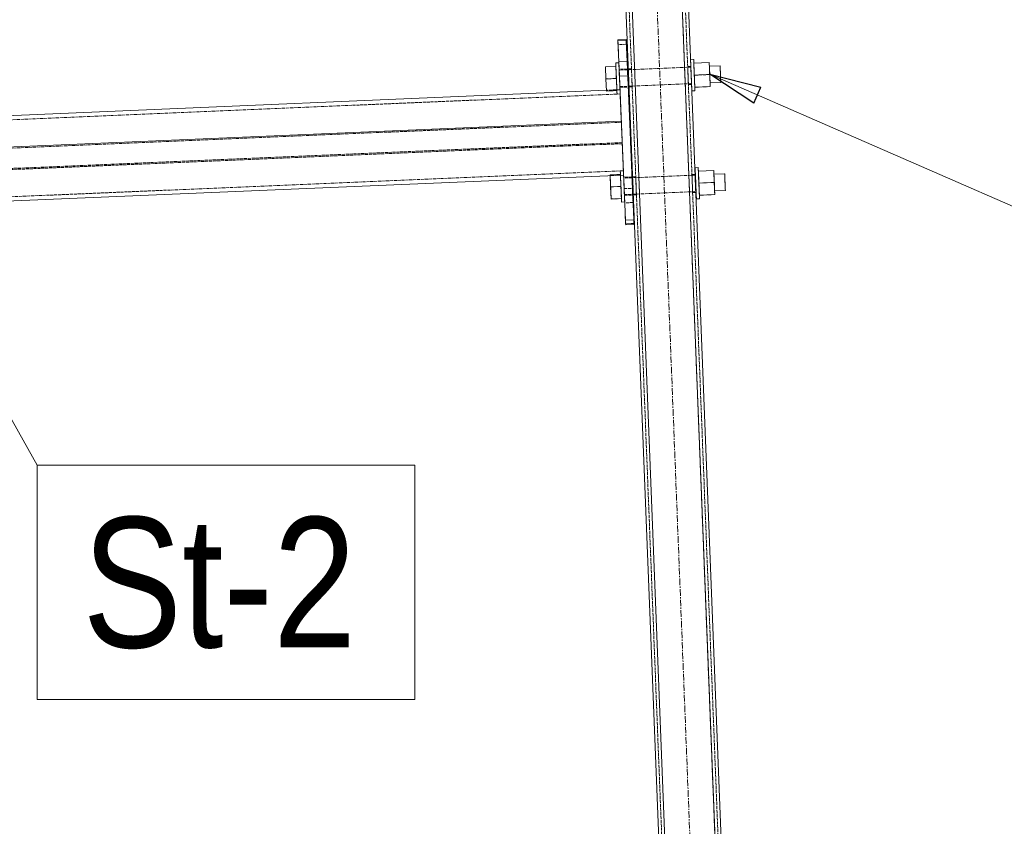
# Model space of a CAD drawing. Header units: millimetres. Extents: x -15129 to 9171, y -18789 to 5877.
# Tile 266 of 278: x -2071 to -1125, y -2093 to -1319. Entities that reach past the tile are written whole.
import ezdxf

# ---------------------------------------------------------------- set-up
doc = ezdxf.new("R2010")
doc.units = ezdxf.units.MM
doc.linetypes.add('ACAD_ISO02W100', pattern=[15, 12, -3])
doc.linetypes.add('CENTER', pattern=[50.8, 31.75, -6.35, 6.35, -6.35])
for name, color, linetype in [('AS_Belki', 145, 'Continuous'), ('AS_Blachy', 30, 'Continuous'), ('AS_DIM_ON', 7, 'Continuous'), ('AS_Sruby', 9, 'Continuous')]:
    doc.layers.add(name, color=color, linetype=linetype)
doc.styles.add('Arial Narrow', font='ARIALN.TTF', dxfattribs={"height": 5})

msp = doc.modelspace()

# ---------------------------------------------------------------- linework, layer by layer
at = {"color": 5, "linetype": 'CENTER', "lineweight": 13, "ltscale": 0.2}
msp.add_line((-1501.04, -230.57, -8591.48), (-1371.96, -3504.62, 51965.58), dxfattribs=at)
at = {"color": 7, "lineweight": 13}
msp.add_line((-2194.1, -1497.59), (-2053.85, -1746.02), dxfattribs=at)
msp.add_lwpolyline([(-2053.85, -1971.02), (-1691.23, -1971.02), (-1691.23, -1746.02), (-2053.85, -1746.02), (-2053.85, -1971.02)], dxfattribs=at)
at = {"layer": 'AS_Belki', "color": 145, "linetype": 'Continuous', "lineweight": 13, "ltscale": 0.25}
for p, q in [((-1512.7, -696.25), (-1432.12, -2740.29)), ((-1425.89, -2746.05), (-1506.7, -696.02)), ((-1377.92, -2744.16), (-1458.74, -694.13)), ((-1452.75, -693.89), (-1372.16, -2737.93)), ((-1486.3, -1365.91), (-1486.27, -1366.69)), ((-1507.33, -1386.35), (-2462.47, -1426.85)), ((-1485.64, -1382.53), (-1485.61, -1383.31)), ((-1493.06, -1415.97), (-2474.18, -1457.57)), ((-2471.99, -1509.37), (-1490.87, -1467.77)), ((-1421.58, -1484.38), (-1421.61, -1483.61)), ((-1481.56, -1486.15), (-1481.53, -1486.93))]:
    msp.add_line(p, q, dxfattribs=at)
at = {"layer": 'AS_Belki', "color": 84, "linetype": 'ACAD_ISO02W100', "lineweight": 13, "ltscale": 0.25}
for p, q in [((-1509.7, -696.14), (-1429.12, -2740.17)), ((-1458.74, -694.13), (-1378.04, -2741.16)), ((-1455.74, -694.01), (-1375.16, -2738.05)), ((-1483.3, -1365.79), (-1486.3, -1365.91)), ((-1486.26, -1366.84), (-1486.3, -1365.91)), ((-1486.27, -1366.69), (-1486.26, -1366.84)), ((-1486.26, -1366.84), (-1486.05, -1372.31)), ((-1486.14, -1370.08), (-1485.87, -1376.9)), ((-1483.3, -1365.79), (-1483.27, -1366.56)), ((-1483.3, -1365.79), (-1483.27, -1366.71)), ((-1483.27, -1366.56), (-1483.3, -1365.79)), ((-1483.27, -1366.56), (-1483.27, -1366.71)), ((-1483.27, -1366.71), (-1483.05, -1372.19)), ((-1431.69, -1380.24), (-1432.32, -1364.4)), ((-1426.35, -1363.37), (-1429.35, -1363.5)), ((-1429.32, -1364.27), (-1429.35, -1363.5)), ((-1429.35, -1363.5), (-1429.31, -1364.42)), ((-1429.19, -1367.67), (-1429.32, -1364.27)), ((-1429.1, -1369.9), (-1429.31, -1364.42)), ((-1428.92, -1374.49), (-1429.19, -1367.67)), ((-1428.83, -1376.72), (-1429.1, -1369.9)), ((-1426.32, -1364.15), (-1426.35, -1363.37)), ((-1426.35, -1363.37), (-1426.32, -1364.3)), ((-1426.32, -1364.3), (-1426.1, -1369.77)), ((-1426.19, -1367.54), (-1425.92, -1374.36)), ((-1486.05, -1372.31), (-1485.78, -1379.13)), ((-1485.87, -1376.9), (-1485.65, -1382.38)), ((-1482.87, -1376.78), (-1482.65, -1382.25)), ((-1482.62, -1383.18), (-1482.78, -1379.01)), ((-1428.7, -1379.97), (-1428.92, -1374.49)), ((-1428.67, -1380.89), (-1428.83, -1376.72)), ((-1428.7, -1380.12), (-1428.7, -1379.97)), ((-1428.7, -1379.97), (-1428.7, -1380.12)), ((-1425.92, -1374.36), (-1425.7, -1379.84)), ((-1425.67, -1380.76), (-1425.83, -1376.59)), ((-1425.7, -1379.99), (-1425.7, -1379.84)), ((-1425.67, -1380.76), (-1425.7, -1379.99)), ((-1494.36, -1385.81), (-1507.33, -1386.36)), ((-1494.18, -1389.94), (-1494.36, -1385.8)), ((-1485.65, -1382.38), (-1485.64, -1382.53)), ((-1485.61, -1383.31), (-1482.62, -1383.18)), ((-1482.65, -1382.4), (-1482.65, -1382.25)), ((-1482.62, -1383.18), (-1482.65, -1382.4)), ((-1428.7, -1380.12), (-1428.67, -1380.89)), ((-1428.67, -1380.89), (-1425.67, -1380.76)), ((-1497.17, -1390.03), (-2475.28, -1431.5)), ((-1494.18, -1389.9), (-1497.17, -1390.03)), ((-1492.17, -1437.61), (-1494.18, -1389.9)), ((-1494.18, -1389.94), (-1494.18, -1389.9)), ((-1494.18, -1389.9), (-1493.02, -1417.05)), ((-1493.02, -1417.05), (-2474.14, -1458.65)), ((-2473.31, -1478.12), (-1492.21, -1436.53)), ((-1490.87, -1467.77), (-1492.21, -1436.53)), ((-2473.29, -1479.21), (-1492.17, -1437.61)), ((-2472.17, -1505.27), (-1491.05, -1463.67)), ((-1479.22, -1469.41), (-1482.21, -1469.53)), ((-1482.21, -1469.53), (-1482.18, -1470.31)), ((-1482.18, -1470.46), (-1482.21, -1469.53)), ((-1482.18, -1470.31), (-1482.05, -1473.7)), ((-1482.18, -1470.46), (-1481.96, -1475.93)), ((-1479.19, -1470.18), (-1479.22, -1469.41)), ((-1479.18, -1470.33), (-1479.22, -1469.41)), ((-1479.19, -1470.18), (-1479.18, -1470.33)), ((-1479.18, -1470.33), (-1478.97, -1475.81)), ((-1478.78, -1480.4), (-1479.05, -1473.58)), ((-1475.57, -1485.9), (-1476.19, -1470.05)), ((-1422.27, -1466.99), (-1425.27, -1467.12)), ((-1425.23, -1468.04), (-1425.27, -1467.12)), ((-1425.24, -1467.89), (-1425.27, -1467.12)), ((-1425.23, -1468.04), (-1425.24, -1467.89)), ((-1425.01, -1473.52), (-1425.23, -1468.04)), ((-1424.83, -1478.11), (-1425.01, -1473.52)), ((-1422.24, -1467.77), (-1422.27, -1466.99)), ((-1422.27, -1466.99), (-1422.23, -1467.92)), ((-1422.24, -1467.77), (-1422.1, -1471.16)), ((-1422.23, -1467.92), (-1422.02, -1473.39)), ((-1421.84, -1477.98), (-1422.1, -1471.16)), ((-1422.02, -1473.39), (-1421.75, -1480.21)), ((-1481.96, -1475.93), (-1481.69, -1482.76)), ((-1481.78, -1480.53), (-1481.57, -1486)), ((-1481.69, -1482.76), (-1481.53, -1486.93)), ((-1478.97, -1475.81), (-1478.56, -1486.02)), ((-1478.57, -1485.88), (-1478.78, -1480.4)), ((-1478.53, -1486.8), (-1478.7, -1482.63)), ((-1424.62, -1483.59), (-1424.83, -1478.11)), ((-1424.58, -1484.51), (-1424.74, -1480.34)), ((-1424.61, -1483.74), (-1424.62, -1483.59)), ((-1424.62, -1483.59), (-1424.61, -1483.74)), ((-1424.58, -1484.51), (-1424.61, -1483.74)), ((-1421.84, -1477.98), (-1421.62, -1483.46)), ((-1421.58, -1484.38), (-1421.75, -1480.21)), ((-1421.61, -1483.61), (-1421.62, -1483.46)), ((-1481.57, -1486), (-1481.56, -1486.15)), ((-1481.53, -1486.93), (-1478.53, -1486.8)), ((-1478.56, -1486.02), (-1478.57, -1485.88)), ((-1478.53, -1486.8), (-1478.56, -1486.02)), ((-1478.56, -1486.02), (-1478.53, -1486.8)), ((-1424.58, -1484.51), (-1421.58, -1484.38))]:
    msp.add_line(p, q, dxfattribs=at)
at = {"layer": 'AS_Blachy', "color": 145, "linetype": 'Continuous', "lineweight": 13, "ltscale": 0.25}
for p, q in [((-1488.38, -1337.66), (-1496.37, -1338)), ((-1496.33, -1338.98), (-1496.37, -1338)), ((-1496.37, -1338), (-1496.18, -1342.63)), ((-1496.33, -1339.03), (-1488.34, -1338.69)), ((-1496.33, -1339.03), (-1496.33, -1338.98)), ((-1495.47, -1359.14), (-1496.33, -1339.03)), ((-1488.34, -1338.69), (-1488.38, -1337.66)), ((-1487.47, -1358.8), (-1488.34, -1338.69)), ((-1495.44, -1360.03), (-1496.18, -1342.63)), ((-1495.47, -1359.14), (-1487.47, -1358.8)), ((-1495.21, -1365.22), (-1495.47, -1359.14)), ((-1487.21, -1364.88), (-1487.47, -1358.8)), ((-1494.89, -1372.8), (-1495.21, -1365.22)), ((-1486.9, -1372.37), (-1487.21, -1364.88)), ((-1486.89, -1372.46), (-1494.89, -1372.8)), ((-1489.05, -1510.94), (-1494.89, -1372.8)), ((-1486.89, -1372.46), (-1486.9, -1372.37)), ((-1481.06, -1510.6), (-1486.89, -1372.46)), ((-1489.79, -1493.85), (-1489.76, -1494.44)), ((-1489.76, -1494.44), (-1488.9, -1514.55)), ((-1489.05, -1510.94), (-1481.06, -1510.6)), ((-1488.86, -1515.58), (-1489.05, -1510.94)), ((-1480.86, -1515.24), (-1481.06, -1510.6)), ((-1488.9, -1514.55), (-1488.86, -1515.58)), ((-1488.86, -1515.58), (-1480.86, -1515.24))]:
    msp.add_line(p, q, dxfattribs=at)
at = {"layer": 'AS_Blachy', "color": 84, "linetype": 'ACAD_ISO02W100', "lineweight": 13, "ltscale": 0.25}
for p, q in [((-1488.38, -1337.66), (-1488.19, -1342.3)), ((-1488.19, -1342.3), (-1496.18, -1342.63)), ((-1482.35, -1480.44), (-1488.19, -1342.3)), ((-1495.29, -1363.69), (-1495.44, -1360.03)), ((-1494.18, -1389.9), (-1495.2, -1365.84)), ((-1487.18, -1365.95), (-1495.17, -1366.29)), ((-1495.17, -1366.29), (-1495.13, -1367.21)), ((-1495, -1370.46), (-1495.17, -1366.29)), ((-1495.13, -1367.21), (-1494.9, -1372.69)), ((-1494.71, -1377.28), (-1495, -1370.46)), ((-1487.18, -1365.95), (-1487.14, -1366.87)), ((-1487.16, -1366.35), (-1487.18, -1365.95)), ((-1487, -1370.12), (-1487.16, -1366.35)), ((-1487.14, -1366.87), (-1486.91, -1372.35)), ((-1486.72, -1376.94), (-1487, -1370.12)), ((-1494.9, -1372.69), (-1494.61, -1379.51)), ((-1494.48, -1382.76), (-1494.71, -1377.28)), ((-1494.61, -1379.51), (-1494.43, -1383.68)), ((-1486.91, -1372.35), (-1486.62, -1379.17)), ((-1486.48, -1382.42), (-1486.72, -1376.94)), ((-1486.62, -1379.17), (-1486.44, -1383.34)), ((-1494.43, -1383.68), (-1494.48, -1382.76)), ((-1494.43, -1383.68), (-1486.44, -1383.34)), ((-1486.46, -1382.9), (-1486.48, -1382.42)), ((-1486.44, -1383.34), (-1486.46, -1382.9)), ((-1494.18, -1389.9), (-1494.18, -1389.94)), ((-1491.07, -1463.63), (-1492.17, -1437.61)), ((-1491.07, -1463.63), (-1491.07, -1463.67)), ((-1490.89, -1467.77), (-1491.07, -1463.67)), ((-1490.89, -1467.77), (-1490.35, -1480.78)), ((-1490.8, -1469.9), (-1490.76, -1470.82)), ((-1490.8, -1469.9), (-1490.62, -1474.07)), ((-1482.8, -1469.56), (-1490.79, -1469.9)), ((-1490.76, -1470.82), (-1490.52, -1476.3)), ((-1490.33, -1480.89), (-1490.62, -1474.07)), ((-1482.76, -1470.48), (-1482.8, -1469.56)), ((-1482.79, -1469.96), (-1482.8, -1469.56)), ((-1482.63, -1473.73), (-1482.79, -1469.96)), ((-1482.53, -1475.96), (-1482.76, -1470.48)), ((-1482.34, -1480.55), (-1482.63, -1473.73)), ((-1490.23, -1483.12), (-1490.52, -1476.3)), ((-1490.35, -1480.78), (-1482.35, -1480.44)), ((-1490.35, -1480.78), (-1490.02, -1488.36)), ((-1490.33, -1480.89), (-1490.1, -1486.36)), ((-1490.23, -1483.12), (-1490.06, -1487.29)), ((-1482.24, -1482.78), (-1482.53, -1475.96)), ((-1482.35, -1480.44), (-1482.03, -1488.02)), ((-1482.11, -1486.03), (-1482.34, -1480.55)), ((-1482.07, -1486.95), (-1482.24, -1482.78)), ((-1490.1, -1486.36), (-1490.06, -1487.29)), ((-1490.06, -1487.29), (-1482.07, -1486.95)), ((-1490.02, -1488.36), (-1489.79, -1493.85)), ((-1482.09, -1486.51), (-1482.11, -1486.03)), ((-1482.07, -1486.95), (-1482.09, -1486.51)), ((-1482.03, -1488.02), (-1481.77, -1494.1)), ((-1481.77, -1494.1), (-1489.76, -1494.44)), ((-1481.77, -1494.1), (-1480.91, -1514.21)), ((-1480.91, -1514.21), (-1488.9, -1514.55)), ((-1480.91, -1514.21), (-1480.86, -1515.24))]:
    msp.add_line(p, q, dxfattribs=at)
at = {"layer": 'AS_DIM_ON', "color": 0, "linetype": 'ByBlock', "lineweight": -2}
for p, q in [((-1365.7, -1398.64), (-1408.2, -1371.01)), ((-1408.2, -1371.01), (-1359.03, -1383.36)), ((-1365.7, -1398.64), (-1359.03, -1383.36))]:
    msp.add_line(p, q, dxfattribs=at)
at = {"layer": 'AS_DIM_ON', "color": 7, "lineweight": 13}
msp.add_lwpolyline([(-1408.2, -1371.01), (-1061.96, -1522.03), (-386.93, -1522.03)], dxfattribs=at)
at = {"layer": 'AS_Sruby', "color": 145, "linetype": 'Continuous', "lineweight": 13, "ltscale": 0.25}
for p, q in [((-1495.44, -1360.03), (-1498.44, -1360.15)), ((-1498.44, -1360.15), (-1498.43, -1360.26)), ((-1498.44, -1360.15), (-1498.42, -1360.62)), ((-1498.43, -1360.26), (-1498.4, -1360.94)), ((-1498.42, -1360.62), (-1498.37, -1361.65)), ((-1498.4, -1360.94), (-1498.35, -1362.16)), ((-1495.43, -1360.13), (-1495.44, -1360.03)), ((-1423.61, -1356.98), (-1426.6, -1357.11)), ((-1426.56, -1358.13), (-1426.52, -1359.11)), ((-1426.52, -1359.11), (-1426.44, -1360.83)), ((-1426.51, -1359.41), (-1426.48, -1360.14)), ((-1426.48, -1360.14), (-1426.39, -1362.14)), ((-1426.44, -1360.83), (-1426.35, -1362.99)), ((-1423.6, -1357.09), (-1423.61, -1356.98)), ((-1423.57, -1357.77), (-1423.6, -1357.09)), ((-1423.52, -1358.99), (-1423.57, -1357.77)), ((-1423.45, -1360.71), (-1423.52, -1358.99)), ((-1408.68, -1359.71), (-1423.46, -1360.34)), ((-1423.46, -1360.39), (-1408.67, -1359.76)), ((-1423.36, -1362.86), (-1423.45, -1360.71)), ((-1408.67, -1359.76), (-1408.68, -1359.71)), ((-1408.18, -1371.36), (-1408.67, -1359.76)), ((-1498.29, -1363.51), (-1508.29, -1363.94)), ((-1508.29, -1363.94), (-1507.8, -1375.49)), ((-1508.29, -1363.94), (-1508.28, -1363.99)), ((-1508.28, -1363.99), (-1498.29, -1363.56)), ((-1508.28, -1363.99), (-1507.79, -1375.58)), ((-1498.37, -1361.65), (-1498.31, -1363.19)), ((-1498.27, -1363.88), (-1498.35, -1362.16)), ((-1498.31, -1363.19), (-1498.3, -1363.48)), ((-1498.29, -1363.56), (-1498.29, -1363.51)), ((-1497.79, -1375.16), (-1498.29, -1363.56)), ((-1498.18, -1366.03), (-1498.27, -1363.88)), ((-1498.18, -1366.03), (-1498.08, -1368.53)), ((-1498.08, -1368.53), (-1497.96, -1371.29)), ((-1495.28, -1363.75), (-1495.35, -1362.03)), ((-1495.18, -1365.9), (-1495.28, -1363.75)), ((-1495.08, -1368.41), (-1495.18, -1365.9)), ((-1486.27, -1366.69), (-1487.14, -1366.72)), ((-1426.39, -1362.14), (-1426.31, -1364.12)), ((-1426.35, -1362.99), (-1426.25, -1365.49)), ((-1426.31, -1364.15), (-1426.32, -1364.15)), ((-1426.26, -1365.16), (-1426.31, -1364.15)), ((-1426.17, -1367.22), (-1426.26, -1365.16)), ((-1426.25, -1365.49), (-1426.13, -1368.24)), ((-1426.06, -1370.03), (-1426.17, -1367.22)), ((-1426.13, -1368.24), (-1426.01, -1371.14)), ((-1423.25, -1365.36), (-1423.36, -1362.86)), ((-1423.13, -1368.11), (-1423.25, -1365.36)), ((-1423.01, -1371.01), (-1423.13, -1368.11)), ((-1398.23, -1362.95), (-1408.52, -1363.39)), ((-1398.18, -1363.97), (-1398.23, -1362.95)), ((-1398.09, -1366.03), (-1398.18, -1363.97)), ((-1397.97, -1368.83), (-1398.09, -1366.03)), ((-1397.84, -1371.95), (-1397.97, -1368.83)), ((-1507.8, -1375.49), (-1507.3, -1387.08)), ((-1507.79, -1375.58), (-1497.79, -1375.16)), ((-1507.79, -1375.58), (-1507.3, -1387.13)), ((-1497.96, -1371.29), (-1497.84, -1374.19)), ((-1497.84, -1374.19), (-1497.71, -1377.12)), ((-1497.31, -1386.71), (-1497.79, -1375.16)), ((-1497.71, -1377.12), (-1497.59, -1379.98)), ((-1497.59, -1379.98), (-1497.48, -1382.65)), ((-1494.84, -1374.06), (-1494.96, -1371.16)), ((-1494.48, -1382.53), (-1494.59, -1379.85)), ((-1426.01, -1371.14), (-1425.88, -1374.08)), ((-1425.88, -1374.08), (-1425.76, -1376.94)), ((-1425.76, -1376.94), (-1425.65, -1379.61)), ((-1425.64, -1379.79), (-1425.7, -1378.42)), ((-1425.7, -1379.99), (-1425.64, -1379.99)), ((-1425.65, -1379.61), (-1425.55, -1381.99)), ((-1425.64, -1379.99), (-1425.64, -1379.79)), ((-1425.64, -1380.02), (-1425.59, -1381.15)), ((-1422.88, -1373.95), (-1423.01, -1371.01)), ((-1422.97, -1371.99), (-1408.18, -1371.36)), ((-1422.76, -1376.81), (-1422.88, -1373.95)), ((-1422.65, -1379.48), (-1422.76, -1376.81)), ((-1422.55, -1381.86), (-1422.65, -1379.48)), ((-1407.69, -1382.91), (-1408.18, -1371.36)), ((-1407.85, -1379.23), (-1397.55, -1378.8)), ((-1397.72, -1374.9), (-1397.84, -1371.95)), ((-1397.62, -1377.23), (-1397.72, -1374.9)), ((-1397.56, -1378.6), (-1397.62, -1377.23)), ((-1397.55, -1378.8), (-1397.56, -1378.6)), ((-1507.3, -1387.13), (-1497.31, -1386.71)), ((-1507.3, -1387.08), (-1507.3, -1387.13)), ((-1497.48, -1382.65), (-1497.38, -1385.03)), ((-1497.38, -1385.03), (-1497.29, -1387.03)), ((-1497.31, -1386.75), (-1497.25, -1388.06)), ((-1497.29, -1387.03), (-1497.23, -1388.58)), ((-1497.25, -1388.06), (-1497.2, -1389.28)), ((-1497.23, -1388.58), (-1497.19, -1389.6)), ((-1497.2, -1389.28), (-1497.17, -1389.96)), ((-1494.38, -1384.91), (-1494.48, -1382.53)), ((-1494.3, -1386.91), (-1494.38, -1384.91)), ((-1494.23, -1388.45), (-1494.3, -1386.91)), ((-1494.17, -1389.94), (-1494.19, -1389.47)), ((-1486.47, -1382.57), (-1485.64, -1382.53)), ((-1425.59, -1381.15), (-1425.5, -1383.3)), ((-1425.55, -1381.99), (-1425.46, -1383.99)), ((-1425.42, -1385.02), (-1425.5, -1383.3)), ((-1425.46, -1383.99), (-1425.4, -1385.53)), ((-1425.42, -1385.02), (-1425.37, -1386.24)), ((-1425.4, -1385.53), (-1425.36, -1386.56)), ((-1425.37, -1386.24), (-1425.34, -1386.92)), ((-1425.36, -1386.56), (-1425.34, -1387.02)), ((-1425.34, -1387.02), (-1422.34, -1386.9)), ((-1425.34, -1386.92), (-1425.34, -1387.02)), ((-1422.47, -1383.86), (-1422.55, -1381.86)), ((-1422.48, -1383.54), (-1407.69, -1382.91)), ((-1422.4, -1385.4), (-1422.47, -1383.86)), ((-1422.36, -1386.43), (-1422.4, -1385.4)), ((-1422.34, -1386.9), (-1422.36, -1386.43)), ((-1497.19, -1389.6), (-1497.17, -1390.07)), ((-1497.17, -1390.07), (-1494.17, -1389.94)), ((-1497.17, -1389.96), (-1497.17, -1390.07)), ((-1419.23, -1460.59), (-1422.23, -1460.72)), ((-1422.23, -1460.72), (-1422.22, -1460.82)), ((-1422.23, -1460.72), (-1422.21, -1461.18)), ((-1422.22, -1460.82), (-1422.19, -1461.5)), ((-1422.21, -1461.18), (-1422.17, -1462.21)), ((-1422.19, -1461.5), (-1422.14, -1462.72)), ((-1422.17, -1462.21), (-1422.1, -1463.75)), ((-1422.14, -1462.72), (-1422.07, -1464.44)), ((-1422.1, -1463.75), (-1422.02, -1465.75)), ((-1422.07, -1464.44), (-1421.98, -1466.59)), ((-1419.23, -1460.7), (-1419.23, -1460.59)), ((-1419.2, -1461.37), (-1419.23, -1460.7)), ((-1419.14, -1462.6), (-1419.2, -1461.37)), ((-1419.07, -1464.32), (-1419.14, -1462.6)), ((-1404.3, -1463.32), (-1419.09, -1463.95)), ((-1419.08, -1464), (-1404.3, -1463.37)), ((-1418.98, -1466.47), (-1419.07, -1464.32)), ((-1404.3, -1463.37), (-1404.3, -1463.32)), ((-1403.81, -1474.97), (-1404.3, -1463.37)), ((-1503.88, -1468.32), (-1503.42, -1479.09)), ((-1503.88, -1468.32), (-1502.93, -1490.69)), ((-1493.88, -1467.87), (-1493.81, -1469.64)), ((-1493.81, -1469.64), (-1493.7, -1472.14)), ((-1493.7, -1472.14), (-1493.58, -1474.89)), ((-1490.81, -1469.51), (-1490.88, -1467.74)), ((-1482.18, -1470.31), (-1482.76, -1470.33)), ((-1421.93, -1467.75), (-1422.24, -1467.77)), ((-1422.02, -1465.75), (-1421.94, -1467.73)), ((-1421.98, -1466.59), (-1421.87, -1469.1)), ((-1421.89, -1468.77), (-1421.93, -1467.75)), ((-1421.8, -1470.83), (-1421.89, -1468.77)), ((-1421.87, -1469.1), (-1421.75, -1471.85)), ((-1421.68, -1473.63), (-1421.8, -1470.83)), ((-1421.75, -1471.85), (-1421.63, -1474.75)), ((-1418.87, -1468.97), (-1418.98, -1466.47)), ((-1418.76, -1471.72), (-1418.87, -1468.97)), ((-1418.63, -1474.62), (-1418.76, -1471.72)), ((-1418.51, -1477.56), (-1418.63, -1474.62)), ((-1393.85, -1466.56), (-1404.14, -1467)), ((-1393.81, -1467.58), (-1393.85, -1466.56)), ((-1393.72, -1469.64), (-1393.81, -1467.58)), ((-1393.6, -1472.44), (-1393.72, -1469.64)), ((-1393.47, -1475.56), (-1393.6, -1472.44)), ((-1503.41, -1479.19), (-1493.42, -1478.77)), ((-1503.41, -1479.19), (-1502.92, -1490.74)), ((-1493.58, -1474.89), (-1493.46, -1477.79)), ((-1493.46, -1477.79), (-1493.34, -1480.73)), ((-1493.34, -1480.73), (-1493.21, -1483.59)), ((-1493.21, -1483.59), (-1493.1, -1486.26)), ((-1490.34, -1480.6), (-1490.46, -1477.67)), ((-1490.22, -1483.46), (-1490.34, -1480.6)), ((-1490.1, -1486.13), (-1490.22, -1483.46)), ((-1421.63, -1474.75), (-1421.51, -1477.68)), ((-1421.61, -1483.61), (-1421.26, -1483.59)), ((-1421.42, -1479.7), (-1421.55, -1476.75)), ((-1421.51, -1477.68), (-1421.38, -1480.54)), ((-1421.32, -1482.03), (-1421.42, -1479.7)), ((-1421.38, -1480.54), (-1421.27, -1483.22)), ((-1421.32, -1482.03), (-1421.27, -1483.4)), ((-1421.27, -1483.22), (-1421.17, -1485.6)), ((-1421.26, -1483.59), (-1421.27, -1483.4)), ((-1421.26, -1483.63), (-1421.21, -1484.75)), ((-1418.59, -1475.6), (-1403.81, -1474.97)), ((-1418.39, -1480.42), (-1418.51, -1477.56)), ((-1418.27, -1483.09), (-1418.39, -1480.42)), ((-1418.17, -1485.47), (-1418.27, -1483.09)), ((-1403.32, -1486.52), (-1403.81, -1474.97)), ((-1403.47, -1482.84), (-1393.18, -1482.4)), ((-1393.34, -1478.51), (-1393.47, -1475.56)), ((-1393.24, -1480.84), (-1393.34, -1478.51)), ((-1393.19, -1482.21), (-1393.24, -1480.84)), ((-1393.18, -1482.4), (-1393.19, -1482.21)), ((-1502.93, -1490.69), (-1502.92, -1490.74)), ((-1502.92, -1490.74), (-1492.93, -1490.32)), ((-1493.1, -1486.26), (-1493, -1488.64)), ((-1493, -1488.64), (-1492.92, -1490.64)), ((-1492.88, -1491.67), (-1492.93, -1490.35)), ((-1492.92, -1490.64), (-1492.85, -1492.18)), ((-1492.83, -1492.89), (-1492.88, -1491.67)), ((-1492.85, -1492.18), (-1492.81, -1493.21)), ((-1492.83, -1492.89), (-1492.8, -1493.57)), ((-1492.81, -1493.21), (-1492.79, -1493.68)), ((-1489.92, -1490.52), (-1490, -1488.52)), ((-1489.85, -1492.06), (-1489.92, -1490.52)), ((-1489.81, -1493.08), (-1489.85, -1492.06)), ((-1489.79, -1493.55), (-1489.81, -1493.08)), ((-1482.09, -1486.17), (-1481.56, -1486.15)), ((-1421.21, -1484.75), (-1421.12, -1486.91)), ((-1421.17, -1485.6), (-1421.09, -1487.6)), ((-1421.12, -1486.91), (-1421.05, -1488.63)), ((-1421.09, -1487.6), (-1421.02, -1489.14)), ((-1421, -1489.85), (-1421.05, -1488.63)), ((-1421.02, -1489.14), (-1420.98, -1490.16)), ((-1421, -1489.85), (-1420.97, -1490.53)), ((-1420.98, -1490.16), (-1420.96, -1490.63)), ((-1420.97, -1490.53), (-1420.96, -1490.63)), ((-1420.96, -1490.63), (-1417.96, -1490.5)), ((-1418.09, -1487.47), (-1418.17, -1485.47)), ((-1418.1, -1487.14), (-1403.32, -1486.52)), ((-1418.03, -1489.01), (-1418.09, -1487.47)), ((-1417.98, -1490.04), (-1418.03, -1489.01)), ((-1417.96, -1490.5), (-1417.98, -1490.04)), ((-1492.8, -1493.57), (-1492.79, -1493.68)), ((-1492.79, -1493.68), (-1489.79, -1493.55))]:
    msp.add_line(p, q, dxfattribs=at)
at = {"layer": 'AS_Sruby', "color": 84, "linetype": 'ACAD_ISO02W100', "lineweight": 13, "ltscale": 0.25}
for p, q in [((-1495.42, -1360.49), (-1495.44, -1360.03)), ((-1495.4, -1360.81), (-1495.43, -1360.13)), ((-1495.38, -1361.52), (-1495.42, -1360.49)), ((-1495.35, -1362.03), (-1495.4, -1360.81)), ((-1426.61, -1357.11), (-1426.6, -1357.21)), ((-1426.61, -1357.11), (-1426.59, -1357.58)), ((-1426.6, -1357.21), (-1426.57, -1357.89)), ((-1426.59, -1357.58), (-1426.54, -1358.6)), ((-1426.56, -1358.13), (-1426.57, -1357.89)), ((-1426.54, -1358.6), (-1426.51, -1359.41)), ((-1423.59, -1357.45), (-1423.61, -1356.98)), ((-1423.55, -1358.47), (-1423.59, -1357.45)), ((-1423.48, -1360.02), (-1423.55, -1358.47)), ((-1423.4, -1362.02), (-1423.48, -1360.02)), ((-1423.47, -1360.34), (-1422.98, -1371.89)), ((-1423.47, -1360.34), (-1423.46, -1360.39)), ((-1423.46, -1360.39), (-1422.97, -1371.99)), ((-1408.19, -1371.26), (-1408.68, -1359.71)), ((-1498.3, -1363.48), (-1498.22, -1365.19)), ((-1497.81, -1375.06), (-1498.29, -1363.51)), ((-1498.22, -1365.19), (-1498.12, -1367.57)), ((-1498.12, -1367.57), (-1498.01, -1370.24)), ((-1498.01, -1370.24), (-1497.89, -1373.1)), ((-1495.31, -1363.06), (-1495.38, -1361.52)), ((-1495.23, -1365.06), (-1495.31, -1363.06)), ((-1495.13, -1367.44), (-1495.23, -1365.06)), ((-1487.14, -1366.72), (-1495.14, -1367.06)), ((-1495.14, -1367.06), (-1495.1, -1368.08)), ((-1495.14, -1367.06), (-1495.13, -1367.26)), ((-1495.07, -1368.63), (-1495.13, -1367.26)), ((-1495.01, -1370.11), (-1495.13, -1367.44)), ((-1495.01, -1370.14), (-1495.1, -1368.08)), ((-1494.96, -1371.16), (-1495.08, -1368.41)), ((-1495.07, -1368.63), (-1494.98, -1370.96)), ((-1494.89, -1372.97), (-1495.01, -1370.11)), ((-1495.01, -1370.14), (-1494.89, -1372.94)), ((-1426.32, -1364.15), (-1486.27, -1366.69)), ((-1426.31, -1364.12), (-1426.29, -1364.52)), ((-1426.3, -1364.34), (-1426.31, -1364.15)), ((-1426.24, -1365.71), (-1426.3, -1364.34)), ((-1426.29, -1364.52), (-1426.18, -1367.2)), ((-1426.14, -1368.04), (-1426.24, -1365.71)), ((-1426.18, -1367.2), (-1426.06, -1370.05)), ((-1426.02, -1370.99), (-1426.14, -1368.04)), ((-1425.92, -1373.14), (-1426.06, -1370.03)), ((-1426.06, -1370.05), (-1425.94, -1372.99)), ((-1423.3, -1364.4), (-1423.4, -1362.02)), ((-1423.18, -1367.07), (-1423.3, -1364.4)), ((-1423.06, -1369.93), (-1423.18, -1367.07)), ((-1422.94, -1372.86), (-1423.06, -1369.93)), ((-1408.48, -1364.4), (-1408.52, -1363.39)), ((-1408.52, -1363.39), (-1408.52, -1363.58)), ((-1408.52, -1363.58), (-1408.46, -1364.95)), ((-1408.48, -1364.4), (-1408.39, -1366.47)), ((-1408.46, -1364.95), (-1408.36, -1367.29)), ((-1408.39, -1366.47), (-1408.27, -1369.27)), ((-1408.36, -1367.29), (-1408.23, -1370.24)), ((-1408.27, -1369.27), (-1408.14, -1372.38)), ((-1408.23, -1370.24), (-1408.1, -1373.35)), ((-1398.22, -1363.15), (-1398.23, -1362.95)), ((-1398.16, -1364.52), (-1398.22, -1363.15)), ((-1398.06, -1366.85), (-1398.16, -1364.52)), ((-1397.94, -1369.8), (-1398.06, -1366.85)), ((-1397.81, -1372.92), (-1397.94, -1369.8)), ((-1497.81, -1375.06), (-1507.8, -1375.49)), ((-1497.89, -1373.1), (-1497.77, -1376.04)), ((-1497.31, -1386.66), (-1497.81, -1375.06)), ((-1497.77, -1376.04), (-1497.64, -1378.94)), ((-1497.64, -1378.94), (-1497.53, -1381.69)), ((-1494.98, -1370.96), (-1494.85, -1373.91)), ((-1494.89, -1372.94), (-1494.76, -1376.06)), ((-1494.77, -1375.91), (-1494.89, -1372.97)), ((-1494.85, -1373.91), (-1494.72, -1377.02)), ((-1494.71, -1377), (-1494.84, -1374.06)), ((-1494.65, -1378.81), (-1494.77, -1375.91)), ((-1494.76, -1376.06), (-1494.63, -1379.01)), ((-1494.72, -1377.02), (-1494.6, -1379.83)), ((-1494.59, -1379.85), (-1494.71, -1377)), ((-1494.53, -1381.56), (-1494.65, -1378.81)), ((-1494.63, -1379.01), (-1494.53, -1381.34)), ((-1494.51, -1381.89), (-1494.6, -1379.83)), ((-1485.64, -1382.53), (-1425.7, -1379.99)), ((-1425.89, -1374.11), (-1426.02, -1370.99)), ((-1425.94, -1372.99), (-1425.81, -1375.89)), ((-1425.8, -1376.09), (-1425.92, -1373.14)), ((-1425.77, -1376.91), (-1425.89, -1374.11)), ((-1425.81, -1375.89), (-1425.7, -1378.64)), ((-1425.7, -1378.42), (-1425.8, -1376.09)), ((-1425.68, -1378.97), (-1425.77, -1376.91)), ((-1425.7, -1378.64), (-1425.64, -1380.02)), ((-1425.68, -1378.97), (-1425.64, -1379.99)), ((-1408.19, -1371.26), (-1422.98, -1371.89)), ((-1422.98, -1371.89), (-1422.49, -1383.49)), ((-1422.97, -1371.99), (-1422.48, -1383.54)), ((-1422.82, -1375.76), (-1422.94, -1372.86)), ((-1422.7, -1378.52), (-1422.82, -1375.76)), ((-1422.59, -1381.02), (-1422.7, -1378.52)), ((-1407.7, -1382.86), (-1408.19, -1371.26)), ((-1408.14, -1372.38), (-1408.01, -1375.33)), ((-1408.1, -1373.35), (-1407.98, -1376.15)), ((-1408.01, -1375.33), (-1407.92, -1377.67)), ((-1407.98, -1376.15), (-1407.9, -1378.22)), ((-1407.92, -1377.67), (-1407.86, -1379.04)), ((-1407.9, -1378.22), (-1407.85, -1379.23)), ((-1407.86, -1379.04), (-1407.85, -1379.23)), ((-1397.69, -1375.72), (-1397.81, -1372.92)), ((-1397.6, -1377.78), (-1397.69, -1375.72)), ((-1397.55, -1378.8), (-1397.6, -1377.78)), ((-1497.31, -1386.66), (-1507.3, -1387.08)), ((-1497.53, -1381.69), (-1497.42, -1384.19)), ((-1497.42, -1384.19), (-1497.33, -1386.34)), ((-1497.33, -1386.34), (-1497.31, -1386.75)), ((-1497.31, -1386.71), (-1497.31, -1386.66)), ((-1494.53, -1381.34), (-1494.48, -1382.71)), ((-1494.42, -1384.06), (-1494.53, -1381.56)), ((-1494.51, -1381.89), (-1494.47, -1382.9)), ((-1494.48, -1382.71), (-1494.47, -1382.9)), ((-1494.46, -1382.9), (-1486.47, -1382.57)), ((-1494.33, -1386.22), (-1494.42, -1384.06)), ((-1494.33, -1386.22), (-1494.26, -1387.94)), ((-1494.2, -1389.16), (-1494.26, -1387.94)), ((-1494.23, -1388.45), (-1494.19, -1389.47)), ((-1494.17, -1389.84), (-1494.2, -1389.16)), ((-1422.5, -1383.17), (-1422.59, -1381.02)), ((-1422.5, -1383.17), (-1422.43, -1384.89)), ((-1407.7, -1382.86), (-1422.49, -1383.49)), ((-1422.49, -1383.49), (-1422.48, -1383.54)), ((-1422.37, -1386.11), (-1422.43, -1384.89)), ((-1422.34, -1386.79), (-1422.37, -1386.11)), ((-1422.34, -1386.9), (-1422.34, -1386.79)), ((-1407.69, -1382.91), (-1407.7, -1382.86)), ((-1494.17, -1389.94), (-1494.17, -1389.84)), ((-1491.06, -1463.63), (-1494.06, -1463.76)), ((-1494.06, -1463.73), (-1494.05, -1463.87)), ((-1494.06, -1463.76), (-1494.06, -1463.73)), ((-1494.06, -1463.76), (-1494.06, -1463.78)), ((-1494.06, -1463.78), (-1494.04, -1464.23)), ((-1494.05, -1463.87), (-1494.02, -1464.55)), ((-1494.04, -1464.23), (-1494, -1465.25)), ((-1494.02, -1464.55), (-1493.97, -1465.77)), ((-1491.06, -1463.74), (-1491.06, -1463.61)), ((-1491.06, -1463.61), (-1491.06, -1463.63)), ((-1491.04, -1464.1), (-1491.06, -1463.63)), ((-1491.03, -1464.42), (-1491.06, -1463.74)), ((-1491.04, -1464.1), (-1491, -1465.13)), ((-1490.97, -1465.64), (-1491.03, -1464.42)), ((-1490.94, -1466.67), (-1491, -1465.13)), ((-1419.21, -1461.06), (-1419.23, -1460.59)), ((-1419.17, -1462.08), (-1419.21, -1461.06)), ((-1419.11, -1463.62), (-1419.17, -1462.08)), ((-1419.02, -1465.62), (-1419.11, -1463.62)), ((-1419.09, -1463.95), (-1418.6, -1475.5)), ((-1419.09, -1463.95), (-1419.09, -1464)), ((-1419.09, -1464), (-1418.59, -1475.6)), ((-1403.82, -1474.87), (-1404.3, -1463.32)), ((-1493.92, -1467.12), (-1503.91, -1467.55)), ((-1503.91, -1467.55), (-1503.88, -1468.32)), ((-1503.91, -1467.55), (-1503.9, -1467.6)), ((-1503.9, -1467.6), (-1493.91, -1467.17)), ((-1503.9, -1467.6), (-1503.87, -1468.32)), ((-1494, -1465.25), (-1493.93, -1466.8)), ((-1493.97, -1465.77), (-1493.9, -1467.49)), ((-1493.93, -1466.8), (-1493.92, -1467.09)), ((-1493.89, -1467.85), (-1493.92, -1467.09)), ((-1493.43, -1478.67), (-1493.92, -1467.12)), ((-1493.91, -1467.17), (-1493.92, -1467.12)), ((-1493.88, -1467.9), (-1493.91, -1467.17)), ((-1493.88, -1467.87), (-1493.9, -1467.49)), ((-1493.89, -1467.85), (-1493.85, -1468.8)), ((-1493.42, -1478.77), (-1493.88, -1467.9)), ((-1493.85, -1468.8), (-1493.75, -1471.18)), ((-1493.75, -1471.18), (-1493.64, -1473.85)), ((-1493.64, -1473.85), (-1493.51, -1476.71)), ((-1490.9, -1467.36), (-1490.97, -1465.64)), ((-1490.85, -1468.67), (-1490.94, -1466.67)), ((-1490.88, -1467.74), (-1490.9, -1467.36)), ((-1490.75, -1471.05), (-1490.85, -1468.67)), ((-1490.7, -1472.01), (-1490.81, -1469.51)), ((-1482.76, -1470.33), (-1490.76, -1470.67)), ((-1490.76, -1470.67), (-1490.72, -1471.69)), ((-1490.76, -1470.67), (-1490.76, -1470.86)), ((-1490.76, -1470.86), (-1490.7, -1472.23)), ((-1490.75, -1471.05), (-1490.64, -1473.72)), ((-1490.72, -1471.69), (-1490.63, -1473.75)), ((-1490.59, -1474.77), (-1490.7, -1472.01)), ((-1490.7, -1472.23), (-1490.6, -1474.57)), ((-1490.52, -1476.58), (-1490.64, -1473.72)), ((-1490.63, -1473.75), (-1490.51, -1476.55)), ((-1490.6, -1474.57), (-1490.48, -1477.52)), ((-1422.24, -1467.77), (-1482.18, -1470.31)), ((-1421.94, -1467.73), (-1421.92, -1468.13)), ((-1421.92, -1467.95), (-1421.93, -1467.75)), ((-1421.92, -1467.95), (-1421.87, -1469.32)), ((-1421.92, -1468.13), (-1421.81, -1470.8)), ((-1421.77, -1471.65), (-1421.87, -1469.32)), ((-1421.81, -1470.8), (-1421.68, -1473.66)), ((-1421.64, -1474.6), (-1421.77, -1471.65)), ((-1421.55, -1476.75), (-1421.68, -1473.63)), ((-1421.68, -1473.66), (-1421.56, -1476.6)), ((-1421.51, -1477.71), (-1421.64, -1474.6)), ((-1418.92, -1468.01), (-1419.02, -1465.62)), ((-1418.81, -1470.68), (-1418.92, -1468.01)), ((-1418.69, -1473.54), (-1418.81, -1470.68)), ((-1418.56, -1476.47), (-1418.69, -1473.54)), ((-1404.15, -1467), (-1404.1, -1468.01)), ((-1404.15, -1467), (-1404.14, -1467.19)), ((-1404.14, -1467.19), (-1404.08, -1468.56)), ((-1404.1, -1468.01), (-1404.01, -1470.08)), ((-1404.08, -1468.56), (-1403.98, -1470.9)), ((-1404.01, -1470.08), (-1403.9, -1472.88)), ((-1403.98, -1470.9), (-1403.86, -1473.85)), ((-1403.9, -1472.88), (-1403.76, -1475.99)), ((-1403.86, -1473.85), (-1403.73, -1476.96)), ((-1393.84, -1466.76), (-1393.85, -1466.56)), ((-1393.79, -1468.12), (-1393.84, -1466.76)), ((-1393.69, -1470.46), (-1393.79, -1468.12)), ((-1393.56, -1473.41), (-1393.69, -1470.46)), ((-1393.43, -1476.52), (-1393.56, -1473.41)), ((-1493.43, -1478.67), (-1503.42, -1479.09)), ((-1493.51, -1476.71), (-1493.39, -1479.64)), ((-1492.94, -1490.27), (-1493.43, -1478.67)), ((-1492.93, -1490.32), (-1493.42, -1478.77)), ((-1493.39, -1479.64), (-1493.27, -1482.55)), ((-1493.27, -1482.55), (-1493.15, -1485.3)), ((-1490.46, -1477.67), (-1490.59, -1474.77)), ((-1490.39, -1479.52), (-1490.52, -1476.58)), ((-1490.51, -1476.55), (-1490.38, -1479.67)), ((-1490.48, -1477.52), (-1490.34, -1480.63)), ((-1490.27, -1482.42), (-1490.39, -1479.52)), ((-1490.38, -1479.67), (-1490.26, -1482.61)), ((-1490.34, -1480.63), (-1490.22, -1483.43)), ((-1490.15, -1485.17), (-1490.27, -1482.42)), ((-1490.26, -1482.61), (-1490.16, -1484.95)), ((-1490.22, -1483.43), (-1490.14, -1485.5)), ((-1481.56, -1486.15), (-1421.61, -1483.61)), ((-1421.56, -1476.6), (-1421.44, -1479.5)), ((-1421.39, -1480.52), (-1421.51, -1477.71)), ((-1421.44, -1479.5), (-1421.32, -1482.25)), ((-1421.3, -1482.58), (-1421.39, -1480.52)), ((-1421.32, -1482.25), (-1421.26, -1483.63)), ((-1421.26, -1483.59), (-1421.3, -1482.58)), ((-1403.82, -1474.87), (-1418.6, -1475.5)), ((-1418.6, -1475.5), (-1418.11, -1487.1)), ((-1418.59, -1475.6), (-1418.1, -1487.14)), ((-1418.44, -1479.37), (-1418.56, -1476.47)), ((-1418.32, -1482.13), (-1418.44, -1479.37)), ((-1418.22, -1484.63), (-1418.32, -1482.13)), ((-1403.32, -1486.47), (-1403.82, -1474.87)), ((-1403.76, -1475.99), (-1403.64, -1478.94)), ((-1403.73, -1476.96), (-1403.61, -1479.76)), ((-1403.64, -1478.94), (-1403.54, -1481.28)), ((-1403.61, -1479.76), (-1403.52, -1481.83)), ((-1403.54, -1481.28), (-1403.48, -1482.65)), ((-1403.52, -1481.83), (-1403.48, -1482.84)), ((-1403.48, -1482.65), (-1403.48, -1482.84)), ((-1393.31, -1479.33), (-1393.43, -1476.52)), ((-1393.22, -1481.39), (-1393.31, -1479.33)), ((-1393.18, -1482.4), (-1393.22, -1481.39)), ((-1492.94, -1490.27), (-1502.93, -1490.69)), ((-1493.04, -1487.8), (-1493.15, -1485.3)), ((-1493.04, -1487.8), (-1492.95, -1489.95)), ((-1492.95, -1489.95), (-1492.93, -1490.35)), ((-1492.93, -1490.32), (-1492.94, -1490.27)), ((-1490.16, -1484.95), (-1490.1, -1486.32)), ((-1490.05, -1487.67), (-1490.15, -1485.17)), ((-1490.14, -1485.5), (-1490.09, -1486.51)), ((-1490, -1488.52), (-1490.1, -1486.13)), ((-1490.1, -1486.32), (-1490.09, -1486.51)), ((-1490.09, -1486.51), (-1482.09, -1486.17)), ((-1489.95, -1489.82), (-1490.05, -1487.67)), ((-1489.88, -1491.54), (-1489.95, -1489.82)), ((-1489.83, -1492.77), (-1489.88, -1491.54)), ((-1489.8, -1493.44), (-1489.83, -1492.77)), ((-1489.79, -1493.55), (-1489.8, -1493.44)), ((-1418.12, -1486.78), (-1418.22, -1484.63)), ((-1418.05, -1488.5), (-1418.12, -1486.78)), ((-1403.32, -1486.47), (-1418.11, -1487.1)), ((-1418.11, -1487.1), (-1418.1, -1487.14)), ((-1418, -1489.72), (-1418.05, -1488.5)), ((-1417.97, -1490.4), (-1418, -1489.72)), ((-1417.96, -1490.5), (-1417.97, -1490.4)), ((-1403.32, -1486.52), (-1403.32, -1486.47))]:
    msp.add_line(p, q, dxfattribs=at)

# ---------------------------------------------------------------- texts
at = {"color": 7, "lineweight": 13, "style": 'Arial Narrow'}
msp.add_text('St-2', height=125, dxfattribs=at).set_placement((-2010.33, -1921.02))

doc.saveas('drawing.dxf')
